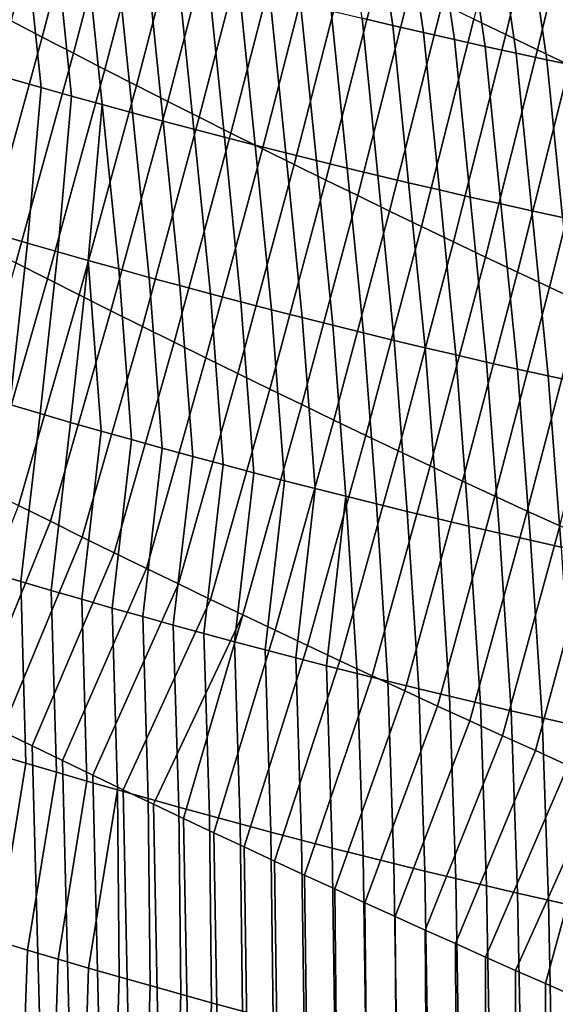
# Model space of a CAD drawing. Header units: metres. Extents: x -240 to 45, y -77 to 27.
# Tile 795 of 1056: x 12.685 to 13.633, y -28.066 to -26.322. Entities that reach past the tile are written whole.
import ezdxf

# ---------------------------------------------------------------- set-up
doc = ezdxf.new("R2010")
doc.units = ezdxf.units.M
doc.layers.add('solid_102011X2', color=7, linetype='CONTINUOUS')

msp = doc.modelspace()

# ---------------------------------------------------------------- linework, layer by layer
at = {"layer": 'solid_102011X2'}
for points in [[(12.614131, -26.295465, 120.521523), (12.669332, -26.324327, 120.54142), (12.766119, -25.955944, 120.647308), (12.711186, -25.92697, 120.627975)], [(12.669332, -26.324327, 120.54142), (12.724634, -26.353069, 120.561172), (12.82115, -25.984797, 120.666496), (12.766119, -25.955944, 120.647308)], [(13.488973, -26.32126, 120.885445), (13.545233, -26.348459, 120.902725), (13.632279, -25.984997, 121.018204), (13.576297, -25.957739, 121.00145)], [(12.724634, -26.353069, 120.561172), (12.780037, -26.381693, 120.58078), (12.876277, -26.013529, 120.685539), (12.82115, -25.984797, 120.666496)], [(13.545233, -26.348459, 120.902725), (13.601583, -26.375525, 120.919861), (13.68835, -26.012117, 121.034813), (13.632279, -25.984997, 121.018204)], [(12.780037, -26.381693, 120.58078), (12.83554, -26.410198, 120.600243), (12.931501, -26.042135, 120.704437), (12.876277, -26.013529, 120.685539)], [(13.601583, -26.375525, 120.919861), (13.658026, -26.402456, 120.936852), (13.744507, -26.039103, 121.051277), (13.68835, -26.012117, 121.034813)], [(12.83554, -26.410198, 120.600243), (12.891144, -26.438581, 120.61956), (12.986822, -26.07062, 120.723198), (12.931501, -26.042135, 120.704437)], [(13.305216, -26.064465, 79.926758), (13.345212, -26.332357, 80.196991), (13.290726, -26.319555, 80.211678), (13.250576, -26.051744, 79.941284)], [(12.891144, -26.438581, 120.61956), (12.946848, -26.466845, 120.638725), (13.042239, -26.098978, 120.741806), (12.986822, -26.07062, 120.723198)], [(13.359889, -26.076979, 79.912354), (13.399734, -26.34495, 80.182426), (13.345212, -26.332357, 80.196991), (13.305216, -26.064465, 79.926758)], [(13.414596, -26.089285, 79.898071), (13.454291, -26.357334, 80.167992), (13.399734, -26.34495, 80.182426), (13.359889, -26.076979, 79.912354)], [(13.469335, -26.101383, 79.883911), (13.508883, -26.369509, 80.153671), (13.454291, -26.357334, 80.167992), (13.414596, -26.089285, 79.898071)], [(12.946848, -26.466845, 120.638725), (13.00265, -26.494984, 120.657745), (13.097751, -26.127213, 120.760277), (13.042239, -26.098978, 120.741806)], [(13.524106, -26.113272, 79.869873), (13.563511, -26.381474, 80.139481), (13.508883, -26.369509, 80.153671), (13.469335, -26.101383, 79.883911)], [(13.57891, -26.12495, 79.855957), (13.618173, -26.393227, 80.12542), (13.563511, -26.381474, 80.139481), (13.524106, -26.113272, 79.869873)], [(13.00265, -26.494984, 120.657745), (13.058553, -26.523001, 120.67662), (13.153358, -26.155319, 120.778603), (13.097751, -26.127213, 120.760277)], [(13.633745, -26.136421, 79.842171), (13.672868, -26.40477, 80.111473), (13.618173, -26.393227, 80.12542), (13.57891, -26.12495, 79.855957)], [(12.693814, -26.165079, 80.381416), (12.722306, -26.442265, 80.644173), (12.668336, -26.426853, 80.660599), (12.639779, -26.149807, 80.397583)], [(13.058553, -26.523001, 120.67662), (13.114552, -26.550894, 120.695343), (13.20906, -26.183298, 120.796776), (13.153358, -26.155319, 120.778603)], [(12.74789, -26.180149, 80.365364), (12.776319, -26.457472, 80.627884), (12.722306, -26.442265, 80.644173), (12.693814, -26.165079, 80.381416)], [(12.802003, -26.195015, 80.349442), (12.830374, -26.472473, 80.611717), (12.776319, -26.457472, 80.627884), (12.74789, -26.180149, 80.365364)], [(13.114552, -26.550894, 120.695343), (13.170651, -26.578663, 120.713921), (13.264855, -26.211151, 120.814804), (13.20906, -26.183298, 120.796776)], [(12.856154, -26.209677, 80.333641), (12.884471, -26.487268, 80.595673), (12.830374, -26.472473, 80.611717), (12.802003, -26.195015, 80.349442)], [(12.910345, -26.224133, 80.317963), (12.938609, -26.50186, 80.579758), (12.884471, -26.487268, 80.595673), (12.856154, -26.209677, 80.333641)], [(13.170651, -26.578663, 120.713921), (13.226848, -26.606306, 120.732346), (13.320745, -26.238873, 120.832687), (13.264855, -26.211151, 120.814804)], [(12.964574, -26.238384, 80.302406), (12.992788, -26.516243, 80.563965), (12.938609, -26.50186, 80.579758), (12.910345, -26.224133, 80.317963)], [(13.01884, -26.252428, 80.28698), (13.047009, -26.530418, 80.548302), (12.992788, -26.516243, 80.563965), (12.964574, -26.238384, 80.302406)], [(13.226848, -26.606306, 120.732346), (13.283142, -26.633821, 120.750618), (13.376728, -26.266466, 120.850418), (13.320745, -26.238873, 120.832687)], [(13.073144, -26.266268, 80.271667), (13.10127, -26.544388, 80.532761), (13.047009, -26.530418, 80.548302), (13.01884, -26.252428, 80.28698)], [(13.127484, -26.279902, 80.256485), (13.15557, -26.558147, 80.517349), (13.10127, -26.544388, 80.532761), (13.073144, -26.266268, 80.271667)], [(13.181862, -26.293327, 80.241425), (13.20991, -26.571699, 80.50206), (13.15557, -26.558147, 80.517349), (13.127484, -26.279902, 80.256485)], [(13.283142, -26.633821, 120.750618), (13.339533, -26.661211, 120.768745), (13.432804, -26.293928, 120.868004), (13.376728, -26.266466, 120.850418)], [(13.236276, -26.306545, 80.226494), (13.26429, -26.585043, 80.4869), (13.20991, -26.571699, 80.50206), (13.181862, -26.293327, 80.241425)], [(13.339533, -26.661211, 120.768745), (13.39602, -26.688471, 120.786713), (13.488973, -26.32126, 120.885445), (13.432804, -26.293928, 120.868004)], [(13.290726, -26.319555, 80.211678), (13.318708, -26.598175, 80.47187), (13.26429, -26.585043, 80.4869), (13.236276, -26.306545, 80.226494)], [(12.566545, -26.695686, 120.453026), (12.622164, -26.72431, 120.473343), (12.724634, -26.353069, 120.561172), (12.669332, -26.324327, 120.54142)], [(13.345212, -26.332357, 80.196991), (13.373166, -26.611099, 80.456963), (13.318708, -26.598175, 80.47187), (13.290726, -26.319555, 80.211678)], [(13.399734, -26.34495, 80.182426), (13.427662, -26.623812, 80.442184), (13.373166, -26.611099, 80.456963), (13.345212, -26.332357, 80.196991)], [(13.39602, -26.688471, 120.786713), (13.452603, -26.715603, 120.804535), (13.545233, -26.348459, 120.902725), (13.488973, -26.32126, 120.885445)], [(13.454291, -26.357334, 80.167992), (13.482196, -26.636314, 80.427528), (13.427662, -26.623812, 80.442184), (13.399734, -26.34495, 80.182426)], [(13.452603, -26.715603, 120.804535), (13.509281, -26.742605, 120.822205), (13.601583, -26.375525, 120.919861), (13.545233, -26.348459, 120.902725)], [(12.622164, -26.72431, 120.473343), (12.677886, -26.752817, 120.493515), (12.780037, -26.381693, 120.58078), (12.724634, -26.353069, 120.561172)], [(13.508883, -26.369509, 80.153671), (13.536768, -26.648605, 80.413002), (13.482196, -26.636314, 80.427528), (13.454291, -26.357334, 80.167992)], [(12.677886, -26.752817, 120.493515), (12.733713, -26.78121, 120.513542), (12.83554, -26.410198, 120.600243), (12.780037, -26.381693, 120.58078)], [(13.563511, -26.381474, 80.139481), (13.591377, -26.660685, 80.398605), (13.536768, -26.648605, 80.413002), (13.508883, -26.369509, 80.153671)], [(13.509281, -26.742605, 120.822205), (13.566054, -26.769476, 120.839714), (13.658026, -26.402456, 120.936852), (13.601583, -26.375525, 120.919861)], [(13.618173, -26.393227, 80.12542), (13.646024, -26.672552, 80.384331), (13.591377, -26.660685, 80.398605), (13.563511, -26.381474, 80.139481)], [(13.566054, -26.769476, 120.839714), (13.622922, -26.796215, 120.857079), (13.714558, -26.429253, 120.953682), (13.658026, -26.402456, 120.936852)], [(13.672868, -26.40477, 80.111473), (13.700706, -26.684206, 80.370186), (13.646024, -26.672552, 80.384331), (13.618173, -26.393227, 80.12542)], [(12.733713, -26.78121, 120.513542), (12.789644, -26.809484, 120.533409), (12.891144, -26.438581, 120.61956), (12.83554, -26.410198, 120.600243)], [(12.722306, -26.442265, 80.644173), (12.698134, -26.717842, 80.908997), (12.644277, -26.702135, 80.925781), (12.668336, -26.426853, 80.660599)], [(13.622922, -26.796215, 120.857079), (13.679883, -26.822821, 120.874283), (13.77118, -26.455914, 120.970367), (13.714558, -26.429253, 120.953682)], [(12.776319, -26.457472, 80.627884), (12.752039, -26.733345, 80.892342), (12.698134, -26.717842, 80.908997), (12.722306, -26.442265, 80.644173)], [(12.789644, -26.809484, 120.533409), (12.845679, -26.837641, 120.553139), (12.946848, -26.466845, 120.638725), (12.891144, -26.438581, 120.61956)], [(12.830374, -26.472473, 80.611717), (12.805988, -26.748642, 80.875816), (12.752039, -26.733345, 80.892342), (12.776319, -26.457472, 80.627884)], [(12.830374, -26.472473, 80.611717), (12.859984, -26.763731, 80.859413), (12.805988, -26.748642, 80.875816)], [(12.830374, -26.472473, 80.611717), (12.884471, -26.487268, 80.595673), (12.914024, -26.778616, 80.843147), (12.859984, -26.763731, 80.859413)], [(12.845679, -26.837641, 120.553139), (12.901817, -26.865681, 120.572708), (13.00265, -26.494984, 120.657745), (12.946848, -26.466845, 120.638725)], [(12.884471, -26.487268, 80.595673), (12.938609, -26.50186, 80.579758), (12.968109, -26.793293, 80.827003), (12.914024, -26.778616, 80.843147)], [(12.901817, -26.865681, 120.572708), (12.958059, -26.893599, 120.592133), (13.058553, -26.523001, 120.67662), (13.00265, -26.494984, 120.657745)], [(12.938609, -26.50186, 80.579758), (12.992788, -26.516243, 80.563965), (13.022239, -26.807762, 80.810989), (12.968109, -26.793293, 80.827003)], [(12.958059, -26.893599, 120.592133), (13.014403, -26.921396, 120.611412), (13.114552, -26.550894, 120.695343), (13.058553, -26.523001, 120.67662)], [(12.992788, -26.516243, 80.563965), (13.047009, -26.530418, 80.548302), (13.076412, -26.822023, 80.795097), (13.022239, -26.807762, 80.810989)], [(13.047009, -26.530418, 80.548302), (13.10127, -26.544388, 80.532761), (13.130629, -26.836077, 80.779343), (13.076412, -26.822023, 80.795097)], [(13.014403, -26.921396, 120.611412), (13.070849, -26.949074, 120.630531), (13.170651, -26.578663, 120.713921), (13.114552, -26.550894, 120.695343)], [(13.10127, -26.544388, 80.532761), (13.15557, -26.558147, 80.517349), (13.184888, -26.84992, 80.76371), (13.130629, -26.836077, 80.779343)], [(13.15557, -26.558147, 80.517349), (13.20991, -26.571699, 80.50206), (13.23919, -26.863554, 80.748207), (13.184888, -26.84992, 80.76371)], [(13.20991, -26.571699, 80.50206), (13.26429, -26.585043, 80.4869), (13.293535, -26.876978, 80.732834), (13.23919, -26.863554, 80.748207)], [(13.070849, -26.949074, 120.630531), (13.127398, -26.976627, 120.649506), (13.226848, -26.606306, 120.732346), (13.170651, -26.578663, 120.713921)], [(13.26429, -26.585043, 80.4869), (13.318708, -26.598175, 80.47187), (13.347922, -26.89019, 80.71759), (13.293535, -26.876978, 80.732834)], [(13.127398, -26.976627, 120.649506), (13.184047, -27.004059, 120.66832), (13.283142, -26.633821, 120.750618), (13.226848, -26.606306, 120.732346)], [(13.318708, -26.598175, 80.47187), (13.373166, -26.611099, 80.456963), (13.40235, -26.903193, 80.702477), (13.347922, -26.89019, 80.71759)], [(13.373166, -26.611099, 80.456963), (13.427662, -26.623812, 80.442184), (13.45682, -26.915983, 80.687485), (13.40235, -26.903193, 80.702477)], [(13.427662, -26.623812, 80.442184), (13.482196, -26.636314, 80.427528), (13.511331, -26.928562, 80.67263), (13.45682, -26.915983, 80.687485)], [(13.184047, -27.004059, 120.66832), (13.240797, -27.031366, 120.686981), (13.339533, -26.661211, 120.768745), (13.283142, -26.633821, 120.750618)], [(13.482196, -26.636314, 80.427528), (13.536768, -26.648605, 80.413002), (13.565883, -26.940928, 80.657906), (13.511331, -26.928562, 80.67263)], [(13.240797, -27.031366, 120.686981), (13.297648, -27.05855, 120.70549), (13.39602, -26.688471, 120.786713), (13.339533, -26.661211, 120.768745)], [(13.536768, -26.648605, 80.413002), (13.591377, -26.660685, 80.398605), (13.620474, -26.953081, 80.643311), (13.565883, -26.940928, 80.657906)], [(13.591377, -26.660685, 80.398605), (13.646024, -26.672552, 80.384331), (13.675105, -26.965021, 80.628838), (13.620474, -26.953081, 80.643311)], [(13.297648, -27.05855, 120.70549), (13.354599, -27.085606, 120.723846), (13.452603, -26.715603, 120.804535), (13.39602, -26.688471, 120.786713)], [(12.698134, -26.717842, 80.908997), (12.667035, -27.003979, 81.161758), (12.613232, -26.987972, 81.17894), (12.644277, -26.702135, 80.925781)], [(13.354599, -27.085606, 120.723846), (13.41165, -27.112535, 120.74205), (13.509281, -26.742605, 120.822205), (13.452603, -26.715603, 120.804535)], [(12.752039, -26.733345, 80.892342), (12.720889, -27.019779, 81.144714), (12.667035, -27.003979, 81.161758), (12.698134, -26.717842, 80.908997)], [(12.805988, -26.748642, 80.875816), (12.774793, -27.035376, 81.127792), (12.720889, -27.019779, 81.144714), (12.752039, -26.733345, 80.892342)], [(12.805988, -26.748642, 80.875816), (12.828746, -27.050764, 81.111008), (12.774793, -27.035376, 81.127792)], [(12.805988, -26.748642, 80.875816), (12.859984, -26.763731, 80.859413), (12.882749, -27.065947, 81.094345), (12.828746, -27.050764, 81.111008)], [(13.41165, -27.112535, 120.74205), (13.468799, -27.139338, 120.760094), (13.566054, -26.769476, 120.839714), (13.509281, -26.742605, 120.822205)], [(12.570055, -27.126066, 120.423943), (12.626249, -27.154337, 120.444527), (12.733713, -26.78121, 120.513542), (12.677886, -26.752817, 120.493515)], [(12.859984, -26.763731, 80.859413), (12.914024, -26.778616, 80.843147), (12.936799, -27.080921, 81.07782), (12.882749, -27.065947, 81.094345)], [(13.468799, -27.139338, 120.760094), (13.526046, -27.166012, 120.777985), (13.622922, -26.796215, 120.857079), (13.566054, -26.769476, 120.839714)], [(12.626249, -27.154337, 120.444527), (12.682551, -27.182495, 120.464958), (12.789644, -26.809484, 120.533409), (12.733713, -26.78121, 120.513542)], [(12.914024, -26.778616, 80.843147), (12.968109, -26.793293, 80.827003), (12.990898, -27.095688, 81.061417), (12.936799, -27.080921, 81.07782)], [(12.968109, -26.793293, 80.827003), (13.022239, -26.807762, 80.810989), (13.045044, -27.110247, 81.045151), (12.990898, -27.095688, 81.061417)], [(13.526046, -27.166012, 120.777985), (13.583391, -27.192556, 120.795715), (13.679883, -26.822821, 120.874283), (13.622922, -26.796215, 120.857079)], [(12.682551, -27.182495, 120.464958), (12.738962, -27.210539, 120.485237), (12.845679, -26.837641, 120.553139), (12.789644, -26.809484, 120.533409)], [(13.022239, -26.807762, 80.810989), (13.076412, -26.822023, 80.795097), (13.099237, -27.124596, 81.029015), (13.045044, -27.110247, 81.045151)], [(12.738962, -27.210539, 120.485237), (12.795479, -27.238466, 120.505363), (12.901817, -26.865681, 120.572708), (12.845679, -26.837641, 120.553139)], [(13.076412, -26.822023, 80.795097), (13.130629, -26.836077, 80.779343), (13.153479, -27.138735, 81.013008), (13.099237, -27.124596, 81.029015)], [(13.130629, -26.836077, 80.779343), (13.184888, -26.84992, 80.76371), (13.207765, -27.152664, 80.997131), (13.153479, -27.138735, 81.013008)], [(13.583391, -27.192556, 120.795715), (13.640834, -27.218969, 120.813286), (13.736937, -26.849293, 120.891335), (13.679883, -26.822821, 120.874283)], [(13.184888, -26.84992, 80.76371), (13.23919, -26.863554, 80.748207), (13.262097, -27.166384, 80.981392), (13.207765, -27.152664, 80.997131)], [(12.795479, -27.238466, 120.505363), (12.852104, -27.266279, 120.525345), (12.958059, -26.893599, 120.592133), (12.901817, -26.865681, 120.572708)], [(13.23919, -26.863554, 80.748207), (13.293535, -26.876978, 80.732834), (13.316476, -27.179892, 80.965775), (13.262097, -27.166384, 80.981392)], [(13.293535, -26.876978, 80.732834), (13.347922, -26.89019, 80.71759), (13.370899, -27.193188, 80.950294), (13.316476, -27.179892, 80.965775)], [(13.347922, -26.89019, 80.71759), (13.40235, -26.903193, 80.702477), (13.425368, -27.20627, 80.934944), (13.370899, -27.193188, 80.950294)], [(12.852104, -27.266279, 120.525345), (12.908834, -27.293974, 120.545166), (13.014403, -26.921396, 120.611412), (12.958059, -26.893599, 120.592133)], [(13.40235, -26.903193, 80.702477), (13.45682, -26.915983, 80.687485), (13.47988, -27.219141, 80.919731), (13.425368, -27.20627, 80.934944)], [(12.908834, -27.293974, 120.545166), (12.965672, -27.32155, 120.564835), (13.070849, -26.949074, 120.630531), (13.014403, -26.921396, 120.611412)], [(13.45682, -26.915983, 80.687485), (13.511331, -26.928562, 80.67263), (13.534437, -27.231798, 80.904648), (13.47988, -27.219141, 80.919731)], [(13.511331, -26.928562, 80.67263), (13.565883, -26.940928, 80.657906), (13.589038, -27.244242, 80.889694), (13.534437, -27.231798, 80.904648)], [(13.565883, -26.940928, 80.657906), (13.620474, -26.953081, 80.643311), (13.643682, -27.256472, 80.87487), (13.589038, -27.244242, 80.889694)], [(12.965672, -27.32155, 120.564835), (13.022615, -27.349009, 120.584351), (13.127398, -26.976627, 120.649506), (13.070849, -26.949074, 120.630531)], [(13.620474, -26.953081, 80.643311), (13.675105, -26.965021, 80.628838), (13.698368, -27.268486, 80.860184), (13.643682, -27.256472, 80.87487)], [(13.022615, -27.349009, 120.584351), (13.079665, -27.376348, 120.603706), (13.184047, -27.004059, 120.66832), (13.127398, -26.976627, 120.649506)], [(12.720889, -27.019779, 81.144714), (12.686579, -27.317257, 81.383278), (12.632748, -27.301178, 81.400734), (12.667035, -27.003979, 81.161758)], [(13.079665, -27.376348, 120.603706), (13.136819, -27.403566, 120.62291), (13.240797, -27.031366, 120.686981), (13.184047, -27.004059, 120.66832)], [(12.774793, -27.035376, 81.127792), (12.740464, -27.33313, 81.365959), (12.686579, -27.317257, 81.383278), (12.720889, -27.019779, 81.144714)], [(12.828746, -27.050764, 81.111008), (12.794402, -27.348797, 81.34877), (12.740464, -27.33313, 81.365959), (12.774793, -27.035376, 81.127792)], [(13.136819, -27.403566, 120.62291), (13.194077, -27.430662, 120.64196), (13.297648, -27.05855, 120.70549), (13.240797, -27.031366, 120.686981)], [(12.882749, -27.065947, 81.094345), (12.848393, -27.364256, 81.331711), (12.794402, -27.348797, 81.34877), (12.828746, -27.050764, 81.111008)], [(12.936799, -27.080921, 81.07782), (12.902438, -27.379507, 81.314789), (12.848393, -27.364256, 81.331711), (12.882749, -27.065947, 81.094345)], [(13.194077, -27.430662, 120.64196), (13.251441, -27.457638, 120.660851), (13.354599, -27.085606, 120.723846), (13.297648, -27.05855, 120.70549)], [(12.990898, -27.095688, 81.061417), (12.956534, -27.394552, 81.297997), (12.902438, -27.379507, 81.314789), (12.936799, -27.080921, 81.07782)], [(13.045044, -27.110247, 81.045151), (13.010682, -27.409388, 81.281334), (12.956534, -27.394552, 81.297997), (12.990898, -27.095688, 81.061417)], [(13.251441, -27.457638, 120.660851), (13.308908, -27.484488, 120.679581), (13.41165, -27.112535, 120.74205), (13.354599, -27.085606, 120.723846)], [(13.099237, -27.124596, 81.029015), (13.064881, -27.424013, 81.264809), (13.010682, -27.409388, 81.281334), (13.045044, -27.110247, 81.045151)], [(13.308908, -27.484488, 120.679581), (13.366477, -27.511213, 120.698158), (13.468799, -27.139338, 120.760094), (13.41165, -27.112535, 120.74205)], [(13.153479, -27.138735, 81.013008), (13.119131, -27.438429, 81.248421), (13.064881, -27.424013, 81.264809), (13.099237, -27.124596, 81.029015)], [(13.207765, -27.152664, 80.997131), (13.17343, -27.452635, 81.232155), (13.119131, -27.438429, 81.248421), (13.153479, -27.138735, 81.013008)], [(13.262097, -27.166384, 80.981392), (13.22778, -27.466629, 81.216034), (13.17343, -27.452635, 81.232155), (13.207765, -27.152664, 80.997131)], [(13.366477, -27.511213, 120.698158), (13.424149, -27.537815, 120.716576), (13.526046, -27.166012, 120.777985), (13.468799, -27.139338, 120.760094)], [(13.262097, -27.166384, 80.981392), (13.28218, -27.480413, 81.200043), (13.22778, -27.466629, 81.216034)], [(13.262097, -27.166384, 80.981392), (13.316476, -27.179892, 80.965775), (13.336628, -27.493984, 81.184181), (13.28218, -27.480413, 81.200043)], [(13.424149, -27.537815, 120.716576), (13.481923, -27.564291, 120.734833), (13.583391, -27.192556, 120.795715), (13.526046, -27.166012, 120.777985)], [(12.738962, -27.210539, 120.485237), (12.682551, -27.182495, 120.464958), (12.545171, -27.529362, 120.405128), (12.598966, -27.555887, 120.424934)], [(13.316476, -27.179892, 80.965775), (13.370899, -27.193188, 80.950294), (13.391125, -27.507343, 81.168457), (13.336628, -27.493984, 81.184181)], [(13.370899, -27.193188, 80.950294), (13.425368, -27.20627, 80.934944), (13.445669, -27.520489, 81.15287), (13.391125, -27.507343, 81.168457)], [(13.481923, -27.564291, 120.734833), (13.539799, -27.590639, 120.75293), (13.640834, -27.218969, 120.813286), (13.583391, -27.192556, 120.795715)], [(12.795479, -27.238466, 120.505363), (12.738962, -27.210539, 120.485237), (12.598966, -27.555887, 120.424934), (12.652738, -27.582253, 120.444565)], [(13.425368, -27.20627, 80.934944), (13.47988, -27.219141, 80.919731), (13.500261, -27.533419, 81.137413), (13.445669, -27.520489, 81.15287)], [(13.47988, -27.219141, 80.919731), (13.534437, -27.231798, 80.904648), (13.554901, -27.546137, 81.122093), (13.500261, -27.533419, 81.137413)], [(13.539799, -27.590639, 120.75293), (13.597775, -27.616858, 120.770866), (13.698374, -27.245253, 120.830704), (13.640834, -27.218969, 120.813286)], [(12.852104, -27.266279, 120.525345), (12.795479, -27.238466, 120.505363), (12.652738, -27.582253, 120.444565), (12.706487, -27.608458, 120.464005)], [(13.534437, -27.231798, 80.904648), (13.589038, -27.244242, 80.889694), (13.609588, -27.55864, 81.106911), (13.554901, -27.546137, 81.122093)], [(13.589038, -27.244242, 80.889694), (13.643682, -27.256472, 80.87487), (13.66432, -27.570927, 81.091858), (13.609588, -27.55864, 81.106911)], [(13.597775, -27.616858, 120.770866), (13.655853, -27.642948, 120.788643), (13.756009, -27.271402, 120.847961), (13.698374, -27.245253, 120.830704)], [(12.908834, -27.293974, 120.545166), (12.852104, -27.266279, 120.525345), (12.706487, -27.608458, 120.464005), (12.760211, -27.634502, 120.483269)], [(12.686579, -27.317257, 81.383278), (12.695466, -27.639076, 81.592216), (12.641515, -27.6229, 81.609985), (12.632748, -27.301178, 81.400734)], [(12.965672, -27.32155, 120.564835), (12.908834, -27.293974, 120.545166), (12.760211, -27.634502, 120.483269), (12.81391, -27.660387, 120.50235)], [(12.740464, -27.33313, 81.365959), (12.749475, -27.655046, 81.57457), (12.695466, -27.639076, 81.592216), (12.686579, -27.317257, 81.383278)], [(13.022615, -27.349009, 120.584351), (12.965672, -27.32155, 120.564835), (12.81391, -27.660387, 120.50235), (12.867582, -27.686113, 120.521248)], [(12.794402, -27.348797, 81.34877), (12.803541, -27.670807, 81.557068), (12.749475, -27.655046, 81.57457), (12.740464, -27.33313, 81.365959)], [(12.848393, -27.364256, 81.331711), (12.857664, -27.686361, 81.539696), (12.803541, -27.670807, 81.557068), (12.794402, -27.348797, 81.34877)], [(13.079665, -27.376348, 120.603706), (13.022615, -27.349009, 120.584351), (12.867582, -27.686113, 120.521248), (12.921228, -27.711679, 120.539963)], [(12.902438, -27.379507, 81.314789), (12.911844, -27.701708, 81.522461), (12.857664, -27.686361, 81.539696), (12.848393, -27.364256, 81.331711)], [(12.956534, -27.394552, 81.297997), (12.966081, -27.716845, 81.505363), (12.911844, -27.701708, 81.522461), (12.902438, -27.379507, 81.314789)], [(13.079665, -27.376348, 120.603706), (12.921228, -27.711679, 120.539963), (12.974846, -27.737087, 120.558502)], [(13.136819, -27.403566, 120.62291), (13.079665, -27.376348, 120.603706), (12.974846, -27.737087, 120.558502), (13.028436, -27.762335, 120.576866)], [(13.010682, -27.409388, 81.281334), (13.020372, -27.731771, 81.488403), (12.966081, -27.716845, 81.505363), (12.956534, -27.394552, 81.297997)], [(13.064881, -27.424013, 81.264809), (13.074718, -27.746489, 81.471573), (13.020372, -27.731771, 81.488403), (13.010682, -27.409388, 81.281334)], [(13.194077, -27.430662, 120.64196), (13.136819, -27.403566, 120.62291), (13.028436, -27.762335, 120.576866), (13.081996, -27.787424, 120.595047)], [(13.119131, -27.438429, 81.248421), (13.12912, -27.760996, 81.45488), (13.074718, -27.746489, 81.471573), (13.064881, -27.424013, 81.264809)], [(13.251441, -27.457638, 120.660851), (13.194077, -27.430662, 120.64196), (13.081996, -27.787424, 120.595047), (13.135526, -27.812355, 120.613045)], [(13.17343, -27.452635, 81.232155), (13.183575, -27.775291, 81.438324), (13.12912, -27.760996, 81.45488), (13.119131, -27.438429, 81.248421)], [(13.308908, -27.484488, 120.679581), (13.251441, -27.457638, 120.660851), (13.135526, -27.812355, 120.613045), (13.189025, -27.837128, 120.630875)], [(13.22778, -27.466629, 81.216034), (13.238084, -27.789373, 81.421906), (13.183575, -27.775291, 81.438324), (13.17343, -27.452635, 81.232155)], [(13.28218, -27.480413, 81.200043), (13.292645, -27.803244, 81.405624), (13.238084, -27.789373, 81.421906), (13.22778, -27.466629, 81.216034)], [(13.366477, -27.511213, 120.698158), (13.308908, -27.484488, 120.679581), (13.189025, -27.837128, 120.630875), (13.242492, -27.861738, 120.648521)], [(13.336628, -27.493984, 81.184181), (13.34726, -27.8169, 81.389481), (13.292645, -27.803244, 81.405624), (13.28218, -27.480413, 81.200043)], [(13.391125, -27.507343, 81.168457), (13.401926, -27.830343, 81.373474), (13.34726, -27.8169, 81.389481), (13.336628, -27.493984, 81.184181)], [(13.424149, -27.537815, 120.716576), (13.366477, -27.511213, 120.698158), (13.242492, -27.861738, 120.648521), (13.295925, -27.886189, 120.665993)], [(13.445669, -27.520489, 81.15287), (13.456644, -27.843573, 81.357597), (13.401926, -27.830343, 81.373474), (13.391125, -27.507343, 81.168457)], [(13.500261, -27.533419, 81.137413), (13.511414, -27.856586, 81.341866), (13.456644, -27.843573, 81.357597), (13.445669, -27.520489, 81.15287)], [(13.554901, -27.546137, 81.122093), (13.566234, -27.869385, 81.326271), (13.511414, -27.856586, 81.341866), (13.500261, -27.533419, 81.137413)], [(13.481923, -27.564291, 120.734833), (13.424149, -27.537815, 120.716576), (13.295925, -27.886189, 120.665993), (13.349324, -27.910477, 120.683281)], [(13.609588, -27.55864, 81.106911), (13.621104, -27.881968, 81.310814), (13.566234, -27.869385, 81.326271), (13.554901, -27.546137, 81.122093)], [(13.539799, -27.590639, 120.75293), (13.481923, -27.564291, 120.734833), (13.349324, -27.910477, 120.683281), (13.40269, -27.934603, 120.700401)], [(13.66432, -27.570927, 81.091858), (13.676023, -27.894333, 81.295494), (13.621104, -27.881968, 81.310814), (13.609588, -27.55864, 81.106911)], [(12.642496, -60.200001, 120.440834), (13.590158, -60.200001, 120.759232), (12.706487, -27.608458, 120.464005), (12.652738, -27.582253, 120.444565)], [(13.597775, -27.616858, 120.770866), (13.539799, -27.590639, 120.75293), (13.40269, -27.934603, 120.700401), (13.456021, -27.95857, 120.717346)], [(12.695466, -27.639076, 81.592216), (12.644118, -27.953798, 81.804741), (12.590054, -27.937325, 81.82299), (12.641515, -27.6229, 81.609985)], [(13.590158, -60.200001, 120.759232), (12.760211, -27.634502, 120.483269), (12.706487, -27.608458, 120.464005)], [(13.655853, -27.642948, 120.788643), (13.597775, -27.616858, 120.770866), (13.456021, -27.95857, 120.717346), (13.509318, -27.982376, 120.734116)], [(12.749475, -27.655046, 81.57457), (12.698245, -27.970066, 81.786621), (12.644118, -27.953798, 81.804741), (12.695466, -27.639076, 81.592216)], [(13.590158, -60.200001, 120.759232), (12.81391, -27.660387, 120.50235), (12.760211, -27.634502, 120.483269)], [(12.803541, -27.670807, 81.557068), (12.752435, -27.986128, 81.768646), (12.698245, -27.970066, 81.786621), (12.749475, -27.655046, 81.57457)], [(13.714031, -27.668909, 120.806259), (13.655853, -27.642948, 120.788643), (13.509318, -27.982376, 120.734116), (13.562581, -28.006023, 120.75071)], [(12.857664, -27.686361, 81.539696), (12.806685, -28.00198, 81.750809), (12.752435, -27.986128, 81.768646), (12.803541, -27.670807, 81.557068)], [(13.590158, -60.200001, 120.759232), (12.867582, -27.686113, 120.521248), (12.81391, -27.660387, 120.50235)], [(13.714031, -27.668909, 120.806259), (13.562581, -28.006023, 120.75071), (13.615808, -28.029512, 120.767128)], [(13.772307, -27.694738, 120.823708), (13.714031, -27.668909, 120.806259), (13.615808, -28.029512, 120.767128), (13.669001, -28.052843, 120.783379)], [(12.857664, -27.686361, 81.539696), (12.860998, -28.017624, 81.733101), (12.806685, -28.00198, 81.750809)], [(12.857664, -27.686361, 81.539696), (12.911844, -27.701708, 81.522461), (12.915371, -28.03306, 81.715538), (12.860998, -28.017624, 81.733101)], [(13.590158, -60.200001, 120.759232), (12.921228, -27.711679, 120.539963), (12.867582, -27.686113, 120.521248)], [(12.911844, -27.701708, 81.522461), (12.966081, -27.716845, 81.505363), (12.969805, -28.048285, 81.698112), (12.915371, -28.03306, 81.715538)], [(13.590158, -60.200001, 120.759232), (12.974846, -27.737087, 120.558502), (12.921228, -27.711679, 120.539963)], [(12.966081, -27.716845, 81.505363), (13.020372, -27.731771, 81.488403), (13.024298, -28.063299, 81.680824), (12.969805, -28.048285, 81.698112)], [(13.590158, -60.200001, 120.759232), (13.028436, -27.762335, 120.576866), (12.974846, -27.737087, 120.558502)], [(13.020372, -27.731771, 81.488403), (13.074718, -27.746489, 81.471573), (13.07885, -28.078104, 81.663673), (13.024298, -28.063299, 81.680824)], [(13.590158, -60.200001, 120.759232), (13.081996, -27.787424, 120.595047), (13.028436, -27.762335, 120.576866)], [(13.074718, -27.746489, 81.471573), (13.12912, -27.760996, 81.45488), (13.13346, -28.092695, 81.646667), (13.07885, -28.078104, 81.663673)], [(13.12912, -27.760996, 81.45488), (13.183575, -27.775291, 81.438324), (13.188128, -28.107075, 81.629791), (13.13346, -28.092695, 81.646667)], [(13.183575, -27.775291, 81.438324), (13.238084, -27.789373, 81.421906), (13.242855, -28.121243, 81.61306), (13.188128, -28.107075, 81.629791)], [(13.590158, -60.200001, 120.759232), (13.135526, -27.812355, 120.613045), (13.081996, -27.787424, 120.595047)], [(13.238084, -27.789373, 81.421906), (13.292645, -27.803244, 81.405624), (13.297638, -28.135195, 81.596474), (13.242855, -28.121243, 81.61306)], [(13.590158, -60.200001, 120.759232), (13.189025, -27.837128, 120.630875), (13.135526, -27.812355, 120.613045)], [(13.292645, -27.803244, 81.405624), (13.34726, -27.8169, 81.389481), (13.352477, -28.148933, 81.580017), (13.297638, -28.135195, 81.596474)], [(13.34726, -27.8169, 81.389481), (13.401926, -27.830343, 81.373474), (13.407372, -28.162458, 81.563705), (13.352477, -28.148933, 81.580017)], [(13.401926, -27.830343, 81.373474), (13.456644, -27.843573, 81.357597), (13.462323, -28.175766, 81.547539), (13.407372, -28.162458, 81.563705)], [(13.590158, -60.200001, 120.759232), (13.242492, -27.861738, 120.648521), (13.189025, -27.837128, 120.630875)], [(13.456644, -27.843573, 81.357597), (13.511414, -27.856586, 81.341866), (13.517328, -28.188858, 81.531509), (13.462323, -28.175766, 81.547539)], [(13.590158, -60.200001, 120.759232), (13.295925, -27.886189, 120.665993), (13.242492, -27.861738, 120.648521)], [(13.511414, -27.856586, 81.341866), (13.566234, -27.869385, 81.326271), (13.572388, -28.201735, 81.515625), (13.517328, -28.188858, 81.531509)], [(13.566234, -27.869385, 81.326271), (13.621104, -27.881968, 81.310814), (13.627501, -28.214392, 81.499878), (13.572388, -28.201735, 81.515625)], [(13.621104, -27.881968, 81.310814), (13.676023, -27.894333, 81.295494), (13.682669, -28.226833, 81.484268), (13.627501, -28.214392, 81.499878)], [(13.590158, -60.200001, 120.759232), (13.349324, -27.910477, 120.683281), (13.295925, -27.886189, 120.665993)], [(13.590158, -60.200001, 120.759232), (13.40269, -27.934603, 120.700401), (13.349324, -27.910477, 120.683281)], [(13.590158, -60.200001, 120.759232), (13.456021, -27.95857, 120.717346), (13.40269, -27.934603, 120.700401)], [(12.698245, -27.970066, 81.786621), (12.686804, -28.30706, 81.968811), (12.632383, -28.290651, 81.987335), (12.644118, -27.953798, 81.804741)], [(12.752435, -27.986128, 81.768646), (12.741293, -28.323259, 81.950432), (12.686804, -28.30706, 81.968811), (12.698245, -27.970066, 81.786621)], [(13.590158, -60.200001, 120.759232), (13.509318, -27.982376, 120.734116), (13.456021, -27.95857, 120.717346)], [(12.806685, -28.00198, 81.750809), (12.795847, -28.339251, 81.93219), (12.741293, -28.323259, 81.950432), (12.752435, -27.986128, 81.768646)], [(13.590158, -60.200001, 120.759232), (13.562581, -28.006023, 120.75071), (13.509318, -27.982376, 120.734116)], [(12.860998, -28.017624, 81.733101), (12.850469, -28.355032, 81.914093), (12.795847, -28.339251, 81.93219), (12.806685, -28.00198, 81.750809)], [(13.590158, -60.200001, 120.759232), (13.615808, -28.029512, 120.767128), (13.562581, -28.006023, 120.75071)], [(12.915371, -28.03306, 81.715538), (12.905154, -28.370602, 81.896133), (12.850469, -28.355032, 81.914093), (12.860998, -28.017624, 81.733101)], [(12.969805, -28.048285, 81.698112), (12.959905, -28.385962, 81.878319), (12.905154, -28.370602, 81.896133), (12.915371, -28.03306, 81.715538)], [(13.590158, -60.200001, 120.759232), (14.552514, -60.200001, 121.029999), (13.669001, -28.052843, 120.783379), (13.615808, -28.029512, 120.767128)], [(13.024298, -28.063299, 81.680824), (13.01472, -28.40111, 81.860641), (12.959905, -28.385962, 81.878319), (12.969805, -28.048285, 81.698112)], [(13.07885, -28.078104, 81.663673), (13.069598, -28.416044, 81.843109), (13.01472, -28.40111, 81.860641), (13.024298, -28.063299, 81.680824)]]:
    msp.add_3dface(points, dxfattribs=at)

doc.saveas('drawing.dxf')
